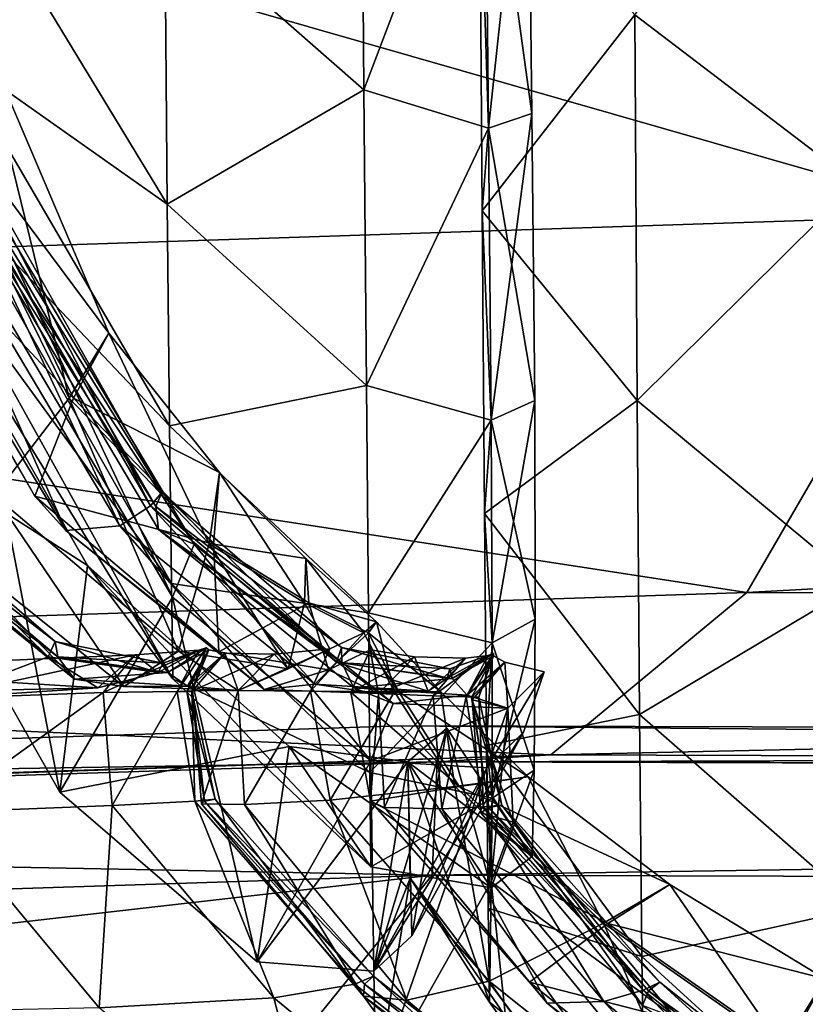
# Model space of a CAD drawing. Header units: millimetres. Extents: x 2387 to 13955, y -4964 to 364.
# Tile 872 of 1056: x 4458.84 to 4462.51, y -369.34 to -364.74. Entities that reach past the tile are written whole.
import ezdxf

# ---------------------------------------------------------------- set-up
doc = ezdxf.new("R2010")
doc.units = ezdxf.units.MM
doc.header["$MEASUREMENT"] = 0
doc.layers.add('Predefinito', color=7, linetype='Continuous', true_color=0x000000)

# ---------------------------------------------------------------- blocks, each defined once
blk = doc.blocks.new('Blocco 08')
at = {"layer": 'Predefinito'}
for points in [[(-474.3902, -647.8167, 730.3326), (-473.5363, -644.7703, 730.3411), (-483.8191, -645.111, 775.6375)], [(-483.8191, -645.111, 775.6375), (-484.6708, -648.1563, 775.6238), (-474.3902, -647.8167, 730.3326)], [(-474.9128, -645.4288, 13.4127), (-474.9022, -647.6679, 13.8802), (-475.9356, -646.8803, 14.9341)], [(-477.2129, -645.5507, 16.7282), (-477.2004, -647.231, 17.4907), (-478.13, -646.4145, 18.4552)], [(-477.2004, -647.231, 17.4907), (-477.2129, -645.5507, 16.7282), (-476.6361, -645.7415, 16.5685)], [(-476.4162, -647.3417, 17.4219), (-476.4358, -645.6948, 16.6934), (-476.6361, -645.7415, 16.5685)], [(-476.6193, -647.4104, 17.3134), (-476.6361, -645.7415, 16.5685), (-476.4358, -645.6948, 16.6934)], [(-476.4358, -645.6948, 16.6934), (-476.4162, -647.3417, 17.4219), (-476.6193, -647.4104, 17.3134)], [(-476.6361, -645.7415, 16.5685), (-476.6193, -647.4104, 17.3134), (-477.2004, -647.231, 17.4907)], [(-476.6193, -647.4104, 17.3134), (-476.6361, -645.7415, 16.5685), (-476.6613, -646.0725, 16.0362)], [(-476.6361, -645.7415, 16.5685), (-476.6193, -647.4104, 17.3134), (-476.4162, -647.3417, 17.4219)], [(-476.6486, -647.7966, 16.8121), (-476.6613, -646.0725, 16.0362), (-475.9356, -646.8803, 14.9341)], [(-476.6613, -646.0725, 16.0362), (-476.6486, -647.7966, 16.8121), (-476.6193, -647.4104, 17.3134)], [(-479.1274, -647.0547, 22.591), (-479.1365, -646.0919, 21.3256), (-478.119, -647.7645, 19.5035)], [(-478.13, -646.4145, 18.4552), (-478.119, -647.7645, 19.5035), (-479.1365, -646.0919, 21.3256)], [(-478.119, -647.7645, 19.5035), (-478.13, -646.4145, 18.4552), (-477.2004, -647.231, 17.4907)], [(-475.9356, -646.8803, 14.9341), (-475.9245, -648.682, 15.7386), (-476.6486, -647.7966, 16.8121)], [(-475.9245, -648.682, 15.7386), (-475.9356, -646.8803, 14.9341), (-474.9022, -647.6679, 13.8802)], [(-478.577, -648.6716, 426.9525), (-479.3367, -647.1283, 426.9942), (-479.0064, -646.926, 426.9146)], [(-478.3927, -648.3677, 426.8636), (-479.0064, -646.926, 426.9146), (-479.3156, -647.1289, 426.7842)], [(-479.0064, -646.926, 426.9146), (-478.3927, -648.3677, 426.8636), (-478.577, -648.6716, 426.9525)], [(-479.1203, -647.7341, 24.0634), (-479.1274, -647.0547, 22.591), (-478.1089, -648.8012, 20.8621)], [(-478.119, -647.7645, 19.5035), (-478.1089, -648.8012, 20.8621), (-479.1274, -647.0547, 22.591)], [(-478.557, -648.6719, 426.7425), (-479.3156, -647.1289, 426.7842), (-479.7116, -647.4348, 425.867)], [(-479.3367, -647.1283, 426.9942), (-478.577, -648.6716, 426.9525), (-478.9271, -649.126, 427.8079)], [(-479.3156, -647.1289, 426.7842), (-478.557, -648.6719, 426.7425), (-478.3927, -648.3677, 426.8636)], [(-477.2004, -647.231, 17.4907), (-477.1891, -648.6129, 18.5646), (-478.119, -647.7645, 19.5035)], [(-477.1891, -648.6129, 18.5646), (-477.2004, -647.231, 17.4907), (-476.6193, -647.4104, 17.3134)], [(-476.4034, -648.6827, 18.4586), (-476.4162, -647.3417, 17.4219), (-476.6193, -647.4104, 17.3134)], [(-476.6073, -648.7742, 18.3697), (-476.6193, -647.4104, 17.3134), (-476.4162, -647.3417, 17.4219)], [(-476.4162, -647.3417, 17.4219), (-476.4034, -648.6827, 18.4586), (-476.6073, -648.7742, 18.3697)], [(-478.7383, -649.1301, 425.8412), (-479.7116, -647.4348, 425.867), (-479.6394, -647.5434, 423.4293)], [(-479.7116, -647.4348, 425.867), (-478.7383, -649.1301, 425.8412), (-478.557, -648.6719, 426.7425)], [(-478.1968, -649.1755, 420.0306), (-479.1828, -647.4718, 420.0545), (-479.0991, -647.4299, 419.873)], [(-478.1452, -649.1121, 419.8488), (-479.0991, -647.4299, 419.873), (-479.1582, -647.4738, 419.6851)], [(-479.0991, -647.4299, 419.873), (-478.1452, -649.1121, 419.8488), (-478.1968, -649.1755, 420.0306)], [(-476.6193, -647.4104, 17.3134), (-476.6073, -648.7742, 18.3697), (-477.1891, -648.6129, 18.5646)], [(-476.6073, -648.7742, 18.3697), (-476.6193, -647.4104, 17.3134), (-476.6486, -647.7966, 16.8121)], [(-476.6193, -647.4104, 17.3134), (-476.6073, -648.7742, 18.3697), (-476.4034, -648.6827, 18.4586)], [(-478.3412, -649.2677, 420.9658), (-479.3723, -647.5319, 420.987), (-479.1828, -647.4718, 420.0545)], [(-478.1722, -649.1775, 419.6612), (-479.1582, -647.4738, 419.6851), (-479.1905, -647.5487, 417.8355)], [(-479.1828, -647.4718, 420.0545), (-478.1968, -649.1755, 420.0306), (-478.3412, -649.2677, 420.9658)], [(-479.1582, -647.4738, 419.6851), (-478.1722, -649.1775, 419.6612), (-478.1452, -649.1121, 419.8488)], [(-478.5932, -649.2897, 423.4089), (-479.6394, -647.5434, 423.4293), (-479.3723, -647.5319, 420.987)], [(-479.6394, -647.5434, 423.4293), (-478.5932, -649.2897, 423.4089), (-478.7383, -649.1301, 425.8412)], [(-479.3723, -647.5319, 420.987), (-478.3412, -649.2677, 420.9658), (-478.5932, -649.2897, 423.4089)], [(-477.9928, -649.3533, 412.6525), (-478.1595, -649.285, 417.8141), (-479.1905, -647.5487, 417.8355)], [(-479.1905, -647.5487, 417.8355), (-479.0386, -647.6052, 412.673), (-477.9928, -649.3533, 412.6525)], [(-479.1905, -647.5487, 417.8355), (-478.1595, -649.285, 417.8141), (-478.1722, -649.1775, 419.6612)], [(-479.6408, -648.7159, 216.5839), (-479.5457, -647.6159, 74.2175), (-478.4913, -649.4535, 73.0826)], [(-478.0934, -649.9838, 24.2258), (-478.4913, -649.4535, 73.0826), (-479.5457, -647.6159, 74.2175)], [(-479.5457, -647.6159, 74.2175), (-479.115, -648.1463, 25.658), (-478.0934, -649.9838, 24.2258)], [(-479.0386, -647.6052, 412.673), (-479.1398, -647.8346, 360.2411), (-478.0949, -649.6019, 360.0673)], [(-478.0949, -649.6019, 360.0673), (-477.9928, -649.3533, 412.6525), (-479.0386, -647.6052, 412.673)], [(-474.9022, -647.6679, 13.8802), (-474.8925, -649.5408, 14.7075), (-475.9245, -648.682, 15.7386)], [(-479.115, -648.1463, 25.658), (-479.1203, -647.7341, 24.0634), (-478.1001, -649.5376, 22.4596)], [(-478.1089, -648.8012, 20.8621), (-478.1001, -649.5376, 22.4596), (-479.1203, -647.7341, 24.0634)], [(-478.1089, -648.8012, 20.8621), (-478.119, -647.7645, 19.5035), (-477.1891, -648.6129, 18.5646)], [(-475.4129, -649.5802, 730.3323), (-474.3902, -647.8167, 730.3326), (-484.6708, -648.1563, 775.6238)], [(-476.6379, -649.2099, 17.9097), (-476.6486, -647.7966, 16.8121), (-475.9245, -648.682, 15.7386)], [(-476.6486, -647.7966, 16.8121), (-476.6379, -649.2099, 17.9097), (-476.6073, -648.7742, 18.3697)], [(-445.3872, -647.9335, 607.7481), (-474.3902, -647.8167, 730.3326), (-475.4129, -649.5802, 730.3323)], [(-479.1398, -647.8346, 360.2411), (-479.6408, -648.7159, 216.5839), (-478.6209, -650.5122, 215.9542)], [(-478.6209, -650.5122, 215.9542), (-478.0949, -649.6019, 360.0673), (-479.1398, -647.8346, 360.2411)], [(-475.4129, -649.5802, 730.3323), (-446.4204, -649.6835, 607.7508), (-445.3872, -647.9335, 607.7481)], [(-484.6708, -648.1563, 775.6238), (-485.693, -649.918, 775.6182), (-475.4129, -649.5802, 730.3323)], [(-478.1001, -649.5376, 22.4596), (-478.0934, -649.9838, 24.2258), (-479.115, -648.1463, 25.658)], [(-477.9231, -649.3531, 426.9265), (-478.577, -648.6716, 426.9525), (-478.3927, -648.3677, 426.8636)], [(-477.8749, -649.0188, 426.827), (-478.3927, -648.3677, 426.8636), (-478.557, -648.6719, 426.7425)], [(-478.3927, -648.3677, 426.8636), (-477.8749, -649.0188, 426.827), (-477.9231, -649.3531, 426.9265)], [(-477.1891, -648.6129, 18.5646), (-477.1796, -649.6747, 19.9562), (-478.1089, -648.8012, 20.8621)], [(-477.1796, -649.6747, 19.9562), (-477.1891, -648.6129, 18.5646), (-476.6073, -648.7742, 18.3697)], [(-478.067, -649.8535, 427.7964), (-478.9271, -649.126, 427.8079), (-478.577, -648.6716, 426.9525)], [(-477.9031, -649.3535, 426.7166), (-478.557, -648.6719, 426.7425), (-478.7383, -649.1301, 425.8412)], [(-478.577, -648.6716, 426.9525), (-477.9231, -649.3531, 426.9265), (-478.067, -649.8535, 427.7964)], [(-478.557, -648.6719, 426.7425), (-477.9031, -649.3535, 426.7166), (-477.8749, -649.0188, 426.827)], [(-475.9245, -648.682, 15.7386), (-475.9138, -650.1501, 16.8809), (-476.6379, -649.2099, 17.9097)], [(-476.4006, -649.7042, 19.8119), (-476.4034, -648.6827, 18.4586), (-476.6073, -648.7742, 18.3697)], [(-476.6018, -649.8157, 19.7445), (-476.6073, -648.7742, 18.3697), (-476.4034, -648.6827, 18.4586)], [(-476.4034, -648.6827, 18.4586), (-476.4006, -649.7042, 19.8119), (-476.6018, -649.8157, 19.7445)], [(-475.9138, -650.1501, 16.8809), (-475.9245, -648.682, 15.7386), (-474.8925, -649.5408, 14.7075)], [(-478.4913, -649.4535, 73.0826), (-478.6209, -650.5122, 215.9542), (-479.6408, -648.7159, 216.5839)], [(-476.6073, -648.7742, 18.3697), (-476.6018, -649.8157, 19.7445), (-477.1796, -649.6747, 19.9562)], [(-476.6018, -649.8157, 19.7445), (-476.6073, -648.7742, 18.3697), (-476.6379, -649.2099, 17.9097)], [(-476.6073, -648.7742, 18.3697), (-476.6018, -649.8157, 19.7445), (-476.4006, -649.7042, 19.8119)], [(-478.1001, -649.5376, 22.4596), (-478.1089, -648.8012, 20.8621), (-477.1796, -649.6747, 19.9562)], [(-477.4779, -649.6282, 426.9346), (-477.9231, -649.3531, 426.9265), (-477.8749, -649.0188, 426.827)], [(-477.4714, -649.4215, 426.8309), (-477.8749, -649.0188, 426.827), (-477.9031, -649.3535, 426.7166)], [(-477.8749, -649.0188, 426.827), (-477.4714, -649.4215, 426.8309), (-477.4779, -649.6282, 426.9346)], [(-478.676, -649.8803, 433.9743), (-479.5469, -649.1508, 433.9843), (-479.4825, -649.0861, 433.804)], [(-478.6424, -649.809, 433.7923), (-479.4825, -649.0861, 433.804), (-479.5016, -649.1503, 433.6153)], [(-479.4825, -649.0861, 433.804), (-478.6424, -649.809, 433.7923), (-478.676, -649.8803, 433.9743)], [(-479.5469, -649.1508, 433.9843), (-478.676, -649.8803, 433.9743), (-478.9703, -649.9921, 435.8007)], [(-478.6307, -649.8798, 433.6054), (-479.5016, -649.1503, 433.6153), (-479.4665, -649.2451, 432.671)], [(-479.5016, -649.1503, 433.6153), (-478.6307, -649.8798, 433.6054), (-478.6424, -649.809, 433.7923)], [(-478.3218, -650.0184, 430.22), (-479.248, -649.276, 430.2239), (-478.9271, -649.126, 427.8079)], [(-478.9271, -649.126, 427.8079), (-478.067, -649.8535, 427.7964), (-478.3218, -650.0184, 430.22)], [(-477.8781, -649.8575, 425.83), (-478.7383, -649.1301, 425.8412), (-478.5932, -649.2897, 423.4089)], [(-478.7383, -649.1301, 425.8412), (-477.8781, -649.8575, 425.83), (-477.9031, -649.3535, 426.7166)], [(-477.3282, -649.9058, 420.0203), (-478.1968, -649.1755, 420.0306), (-478.1452, -649.1121, 419.8488)], [(-477.3054, -649.8361, 419.8359), (-478.1452, -649.1121, 419.8488), (-478.1722, -649.1775, 419.6612)], [(-478.1452, -649.1121, 419.8488), (-477.3054, -649.8361, 419.8359), (-477.3282, -649.9058, 420.0203)], [(-477.4295, -650.0076, 420.9573), (-478.3412, -649.2677, 420.9658), (-478.1968, -649.1755, 420.0306)], [(-478.1968, -649.1755, 420.0306), (-477.3282, -649.9058, 420.0203), (-477.4295, -650.0076, 420.9573)], [(-477.3036, -649.908, 419.65), (-478.1722, -649.1775, 419.6612), (-478.1595, -649.285, 417.8141)], [(-478.1722, -649.1775, 419.6612), (-477.3036, -649.908, 419.65), (-477.3054, -649.8361, 419.8359)], [(-478.5526, -649.9843, 432.6657), (-479.4665, -649.2451, 432.671), (-479.248, -649.276, 430.2239)], [(-479.4665, -649.2451, 432.671), (-478.5526, -649.9843, 432.6657), (-478.6307, -649.8798, 433.6054)], [(-476.628, -650.294, 19.3309), (-476.6379, -649.2099, 17.9097), (-475.9138, -650.1501, 16.8809)], [(-476.6379, -649.2099, 17.9097), (-476.628, -650.294, 19.3309), (-476.6018, -649.8157, 19.7445)], [(-479.248, -649.276, 430.2239), (-478.3218, -650.0184, 430.22), (-478.5526, -649.9843, 432.6657)], [(-477.6671, -650.0325, 423.4022), (-478.5932, -649.2897, 423.4089), (-478.3412, -649.2677, 420.9658)], [(-478.5932, -649.2897, 423.4089), (-477.6671, -650.0325, 423.4022), (-477.8781, -649.8575, 425.83)], [(-478.3412, -649.2677, 420.9658), (-477.4295, -650.0076, 420.9573), (-477.6671, -650.0325, 423.4022)], [(-478.1595, -649.285, 417.8141), (-477.9928, -649.3533, 412.6525), (-477.064, -650.0988, 412.6411)], [(-477.064, -650.0988, 412.6411), (-477.2476, -650.0256, 417.8049), (-478.1595, -649.285, 417.8141)], [(-478.1595, -649.285, 417.8141), (-477.2476, -650.0256, 417.8049), (-477.3036, -649.908, 419.65)], [(-477.9928, -649.3533, 412.6525), (-478.0949, -649.6019, 360.0673), (-477.168, -650.3664, 359.9854)], [(-477.5551, -649.9369, 427.8118), (-478.067, -649.8535, 427.7964), (-477.9231, -649.3531, 426.9265)], [(-477.168, -650.3664, 359.9854), (-477.064, -650.0988, 412.6411), (-477.9928, -649.3533, 412.6525)], [(-477.9231, -649.3531, 426.9265), (-477.4779, -649.6282, 426.9346), (-477.5551, -649.9369, 427.8118)], [(-477.4579, -649.6286, 426.7248), (-477.9031, -649.3535, 426.7166), (-477.8781, -649.8575, 425.83)], [(-477.9031, -649.3535, 426.7166), (-477.4579, -649.6286, 426.7248), (-477.4714, -649.4215, 426.8309)], [(-477.2012, -649.7677, 426.9549), (-477.4779, -649.6282, 426.9346), (-477.4714, -649.4215, 426.8309)], [(-477.4714, -649.4215, 426.8309), (-477.1415, -649.7164, 426.8541), (-477.2012, -649.7677, 426.9549)], [(-477.1415, -649.7164, 426.8541), (-477.4714, -649.4215, 426.8309), (-477.4579, -649.6286, 426.7248)], [(-478.6209, -650.5122, 215.9542), (-478.4913, -649.4535, 73.0826), (-477.55, -650.2991, 72.5385)], [(-478.4913, -649.4535, 73.0826), (-478.0934, -649.9838, 24.2258), (-477.1678, -650.8616, 23.5025)], [(-477.1678, -650.8616, 23.5025), (-477.55, -650.2991, 72.5385), (-478.4913, -649.4535, 73.0826)], [(-478.0934, -649.9838, 24.2258), (-478.1001, -649.5376, 22.4596), (-477.1728, -650.4215, 21.619)], [(-477.1796, -649.6747, 19.9562), (-477.1728, -650.4215, 21.619), (-478.1001, -649.5376, 22.4596)], [(-474.8925, -649.5408, 14.7075), (-474.8815, -651.0549, 15.8865), (-475.9138, -650.1501, 16.8809)], [(-476.3284, -650.3389, 730.3194), (-475.4129, -649.5802, 730.3323), (-485.693, -649.918, 775.6182)], [(-478.0949, -649.6019, 360.0673), (-478.6209, -650.5122, 215.9542), (-477.6996, -651.3051, 215.6579)], [(-477.6996, -651.3051, 215.6579), (-477.168, -650.3664, 359.9854), (-478.0949, -649.6019, 360.0673)], [(-446.4204, -649.6835, 607.7508), (-475.4129, -649.5802, 730.3323), (-476.3284, -650.3389, 730.3194)], [(-477.8781, -649.8575, 425.83), (-477.3663, -649.941, 425.8428), (-477.4579, -649.6286, 426.7248)], [(-477.3601, -649.8436, 427.8281), (-477.5551, -649.9369, 427.8118), (-477.4779, -649.6282, 426.9346)], [(-477.4779, -649.6282, 426.9346), (-477.2012, -649.7677, 426.9549), (-477.3601, -649.8436, 427.8281)], [(-477.1801, -649.7683, 426.7442), (-477.4579, -649.6286, 426.7248), (-477.3663, -649.941, 425.8428)], [(-477.4579, -649.6286, 426.7248), (-477.1801, -649.7683, 426.7442), (-477.1415, -649.7164, 426.8541)], [(-477.1728, -650.4215, 21.619), (-477.1796, -649.6747, 19.9562), (-476.6018, -649.8157, 19.7445)], [(-476.4054, -650.4108, 21.4478), (-476.4006, -649.7042, 19.8119), (-476.6018, -649.8157, 19.7445)], [(-476.6014, -650.5411, 21.4009), (-476.6018, -649.8157, 19.7445), (-476.4006, -649.7042, 19.8119)], [(-476.4006, -649.7042, 19.8119), (-476.4054, -650.4108, 21.4478), (-476.6014, -650.5411, 21.4009)], [(-476.3284, -650.3389, 730.3194), (-447.3408, -650.4298, 607.7383), (-446.4204, -649.6835, 607.7508)], [(-477.0577, -650.0433, 426.9631), (-477.2012, -649.7677, 426.9549), (-477.1415, -649.7164, 426.8541)], [(-476.8416, -650.0443, 426.8738), (-477.1415, -649.7164, 426.8541), (-477.1801, -649.7683, 426.7442)], [(-477.1415, -649.7164, 426.8541), (-476.8416, -650.0443, 426.8738), (-477.0577, -650.0433, 426.9631)], [(-477.2012, -649.7677, 426.9549), (-477.0577, -650.0433, 426.9631), (-477.4503, -650.0407, 427.8192)], [(-477.4503, -650.0407, 427.8192), (-477.3601, -649.8436, 427.8281), (-477.2012, -649.7677, 426.9549)], [(-477.3663, -649.941, 425.8428), (-477.1712, -649.8477, 425.8577), (-477.1801, -649.7683, 426.7442)], [(-477.0377, -650.0438, 426.7532), (-477.1801, -649.7683, 426.7442), (-477.1712, -649.8477, 425.8577)], [(-477.1801, -649.7683, 426.7442), (-477.0377, -650.0438, 426.7532), (-476.8416, -650.0443, 426.8738)], [(-478.1621, -649.9543, 433.996), (-478.676, -649.8803, 433.9743), (-478.6424, -649.809, 433.7923)], [(-478.6424, -649.809, 433.7923), (-478.1382, -649.9102, 433.8121), (-478.1621, -649.9543, 433.996)], [(-478.1382, -649.9102, 433.8121), (-478.6424, -649.809, 433.7923), (-478.6307, -649.8798, 433.6054)], [(-478.1382, -649.9102, 433.8121), (-477.9368, -649.838, 433.834), (-477.9714, -649.8493, 434.0167)], [(-477.9368, -649.838, 433.834), (-478.1382, -649.9102, 433.8121), (-478.1158, -649.9535, 433.6273)], [(-478.1158, -649.9535, 433.6273), (-477.9251, -649.8485, 433.648), (-477.9368, -649.838, 433.834)], [(-478.0735, -650.0423, 434.0045), (-477.9714, -649.8493, 434.0167), (-477.9368, -649.838, 433.834)], [(-477.9368, -649.838, 433.834), (-478.0042, -650.0421, 433.8248), (-478.0735, -650.0423, 434.0045)], [(-478.0042, -650.0421, 433.8248), (-477.9368, -649.838, 433.834), (-477.9251, -649.8485, 433.648)], [(-477.7873, -650.0382, 430.2394), (-477.62, -649.8673, 430.2558), (-477.3601, -649.8436, 427.8281)], [(-477.3601, -649.8436, 427.8281), (-477.4503, -650.0407, 427.8192), (-477.7873, -650.0382, 430.2394)], [(-477.5551, -649.9369, 427.8118), (-477.3601, -649.8436, 427.8281), (-477.62, -649.8673, 430.2558)], [(-476.8125, -649.9796, 420.0273), (-477.3282, -649.9058, 420.0203), (-477.3054, -649.8361, 419.8359)], [(-476.7994, -649.9368, 419.8432), (-477.3054, -649.8361, 419.8359), (-477.3036, -649.908, 419.65)], [(-477.3054, -649.8361, 419.8359), (-476.7994, -649.9368, 419.8432), (-476.8125, -649.9796, 420.0273)], [(-476.6018, -649.8157, 19.7445), (-476.6014, -650.5411, 21.4009), (-477.1728, -650.4215, 21.619)], [(-476.6014, -650.5411, 21.4009), (-476.6018, -649.8157, 19.7445), (-476.628, -650.294, 19.3309)], [(-476.6018, -649.8157, 19.7445), (-476.6014, -650.5411, 21.4009), (-476.4054, -650.4108, 21.4478)], [(-479.2266, -650.0765, 440.9467), (-479.0598, -649.9061, 440.9693), (-478.2695, -649.8718, 435.8448)], [(-478.2695, -649.8718, 435.8448), (-478.4192, -650.0476, 435.827), (-479.2266, -650.0765, 440.9467)], [(-479.2266, -650.0765, 440.9467), (-478.443, -650.0256, 435.8251), (-478.2695, -649.8718, 435.8448)], [(-478.2695, -649.8718, 435.8448), (-479.0598, -649.9061, 440.9693), (-479.2266, -650.0765, 440.9467)], [(-478.443, -650.0256, 435.8251), (-478.9703, -649.9921, 435.8007), (-478.676, -649.8803, 433.9743)], [(-478.676, -649.8803, 433.9743), (-478.1621, -649.9543, 433.996), (-478.443, -650.0256, 435.8251)], [(-478.1158, -649.9535, 433.6273), (-478.6307, -649.8798, 433.6054), (-478.5526, -649.9843, 432.6657)], [(-478.6307, -649.8798, 433.6054), (-478.1158, -649.9535, 433.6273), (-478.1382, -649.9102, 433.8121)], [(-478.2695, -649.8718, 435.8448), (-478.443, -650.0256, 435.8251), (-478.1621, -649.9543, 433.996)], [(-477.9714, -649.8493, 434.0167), (-478.0735, -650.0423, 434.0045), (-478.4192, -650.0476, 435.827)], [(-478.4192, -650.0476, 435.827), (-478.2695, -649.8718, 435.8448), (-477.9714, -649.8493, 434.0167)], [(-477.7873, -650.0382, 430.2394), (-478.3218, -650.0184, 430.22), (-478.067, -649.8535, 427.7964)], [(-478.1621, -649.9543, 433.996), (-477.9714, -649.8493, 434.0167), (-478.2695, -649.8718, 435.8448)], [(-477.9714, -649.8493, 434.0167), (-478.1621, -649.9543, 433.996), (-478.1382, -649.9102, 433.8121)], [(-477.9251, -649.8485, 433.648), (-478.1158, -649.9535, 433.6273), (-478.0251, -650.0175, 432.688)], [(-478.067, -649.8535, 427.7964), (-477.5551, -649.9369, 427.8118), (-477.7873, -650.0382, 430.2394)], [(-478.0272, -650.0415, 433.6357), (-477.9251, -649.8485, 433.648), (-477.8505, -649.863, 432.7073)], [(-477.9251, -649.8485, 433.648), (-478.0272, -650.0415, 433.6357), (-478.0042, -650.0421, 433.8248)], [(-477.8505, -649.863, 432.7073), (-478.0014, -650.0395, 432.6899), (-478.0272, -650.0415, 433.6357)], [(-478.0251, -650.0175, 432.688), (-477.8505, -649.863, 432.7073), (-477.9251, -649.8485, 433.648)], [(-477.8505, -649.863, 432.7073), (-478.0251, -650.0175, 432.688), (-477.7873, -650.0382, 430.2394)], [(-478.0014, -650.0395, 432.6899), (-477.8505, -649.863, 432.7073), (-477.62, -649.8673, 430.2558)], [(-477.62, -649.8673, 430.2558), (-477.7873, -650.0382, 430.2394), (-478.0014, -650.0395, 432.6899)], [(-477.3663, -649.941, 425.8428), (-477.8781, -649.8575, 425.83), (-477.6671, -650.0325, 423.4022)], [(-477.7873, -650.0382, 430.2394), (-477.62, -649.8673, 430.2558), (-477.8505, -649.863, 432.7073)], [(-477.62, -649.8673, 430.2558), (-477.7873, -650.0382, 430.2394), (-477.5551, -649.9369, 427.8118)], [(-477.1712, -649.8477, 425.8577), (-477.3663, -649.941, 425.8428), (-477.1321, -650.0522, 423.414)], [(-477.2615, -650.0448, 425.85), (-477.1712, -649.8477, 425.8577), (-476.9645, -649.8811, 423.4255)], [(-477.1712, -649.8477, 425.8577), (-477.2615, -650.0448, 425.85), (-477.0377, -650.0438, 426.7532)], [(-476.9645, -649.8811, 423.4255), (-477.1321, -650.0522, 423.414), (-477.2615, -650.0448, 425.85)], [(-477.1321, -650.0522, 423.414), (-476.9645, -649.8811, 423.4255), (-477.1712, -649.8477, 425.8577)], [(-477.1321, -650.0522, 423.414), (-476.9645, -649.8811, 423.4255), (-476.726, -649.886, 420.9759)], [(-476.9645, -649.8811, 423.4255), (-477.1321, -650.0522, 423.414), (-476.9012, -650.0407, 420.9666)], [(-476.726, -649.886, 420.9759), (-476.8775, -650.0627, 420.9672), (-477.1321, -650.0522, 423.414)], [(-476.9012, -650.0407, 420.9666), (-476.726, -649.886, 420.9759), (-476.9645, -649.8811, 423.4255)], [(-476.726, -649.886, 420.9759), (-476.9012, -650.0407, 420.9666), (-476.8125, -649.9796, 420.0273)], [(-476.6212, -649.8742, 420.0368), (-476.7235, -650.0675, 420.0307), (-476.8775, -650.0627, 420.9672)], [(-476.8775, -650.0627, 420.9672), (-476.726, -649.886, 420.9759), (-476.6212, -649.8742, 420.0368)], [(-476.8125, -649.9796, 420.0273), (-476.6212, -649.8742, 420.0368), (-476.726, -649.886, 420.9759)], [(-476.6212, -649.8742, 420.0368), (-476.8125, -649.9796, 420.0273), (-476.7994, -649.9368, 419.8432)], [(-476.5952, -649.8643, 419.8528), (-476.7994, -649.9368, 419.8432), (-476.7879, -649.9817, 419.6578)], [(-476.7994, -649.9368, 419.8432), (-476.5952, -649.8643, 419.8528), (-476.6212, -649.8742, 420.0368)], [(-476.7879, -649.9817, 419.6578), (-476.5964, -649.8763, 419.6674), (-476.5952, -649.8643, 419.8528)], [(-476.5964, -649.8763, 419.6674), (-476.7879, -649.9817, 419.6578), (-476.7187, -650.0593, 417.8128)], [(-476.7235, -650.0675, 420.0307), (-476.6212, -649.8742, 420.0368), (-476.5952, -649.8643, 419.8528)], [(-476.5952, -649.8643, 419.8528), (-476.6649, -650.0687, 419.8486), (-476.7235, -650.0675, 420.0307)], [(-476.7187, -650.0593, 417.8128), (-476.5431, -649.905, 417.8206), (-476.5964, -649.8763, 419.6674)], [(-476.6989, -650.0697, 419.6613), (-476.5964, -649.8763, 419.6674), (-476.5431, -649.905, 417.8206)], [(-476.5964, -649.8763, 419.6674), (-476.6989, -650.0697, 419.6613), (-476.6649, -650.0687, 419.8486)], [(-476.6649, -650.0687, 419.8486), (-476.5952, -649.8643, 419.8528), (-476.5964, -649.8763, 419.6674)], [(-485.693, -649.918, 775.6182), (-486.6086, -650.6765, 775.6038), (-476.3284, -650.3389, 730.3194)], [(-476.9012, -650.0407, 420.9666), (-477.4295, -650.0076, 420.9573), (-477.3282, -649.9058, 420.0203)], [(-477.3282, -649.9058, 420.0203), (-476.8125, -649.9796, 420.0273), (-476.9012, -650.0407, 420.9666)], [(-476.7879, -649.9817, 419.6578), (-477.3036, -649.908, 419.65), (-477.2476, -650.0256, 417.8049)], [(-477.3036, -649.908, 419.65), (-476.7879, -649.9817, 419.6578), (-476.7994, -649.9368, 419.8432)], [(-476.5431, -649.905, 417.8206), (-476.7187, -650.0593, 417.8128), (-476.5288, -650.1208, 412.6451)], [(-476.5431, -649.905, 417.8206), (-476.695, -650.0814, 417.8126), (-476.6989, -650.0697, 419.6613)], [(-476.5288, -650.1208, 412.6451), (-476.695, -650.0814, 417.8126), (-476.5431, -649.905, 417.8206)], [(-476.5431, -649.905, 417.8206), (-476.3596, -649.9509, 412.6503), (-476.5288, -650.1208, 412.6451)], [(-476.5288, -650.1208, 412.6451), (-476.3596, -649.9509, 412.6503), (-476.5431, -649.905, 417.8206)], [(-478.5526, -649.9843, 432.6657), (-478.0251, -650.0175, 432.688), (-478.1158, -649.9535, 433.6273)], [(-478.0251, -650.0175, 432.688), (-478.5526, -649.9843, 432.6657), (-478.3218, -650.0184, 430.22)], [(-477.1728, -650.4215, 21.619), (-477.1678, -650.8616, 23.5025), (-478.0934, -649.9838, 24.2258)], [(-477.6671, -650.0325, 423.4022), (-477.1321, -650.0522, 423.414), (-477.3663, -649.941, 425.8428)], [(-477.2476, -650.0256, 417.8049), (-476.7187, -650.0593, 417.8128), (-476.7879, -649.9817, 419.6578)], [(-476.6275, -650.3998, 359.9617), (-476.5288, -650.1208, 412.6451), (-476.3596, -649.9509, 412.6503)], [(-476.3596, -649.9509, 412.6503), (-476.4563, -650.2327, 359.9664), (-476.6275, -650.3998, 359.9617)], [(-476.3596, -649.9509, 412.6503), (-476.5288, -650.1208, 412.6451), (-476.6275, -650.3998, 359.9617)], [(-476.6275, -650.3998, 359.9617), (-476.4563, -650.2327, 359.9664), (-476.3596, -649.9509, 412.6503)], [(-479.7596, -650.0554, 440.9171), (-478.9703, -649.9921, 435.8007), (-478.443, -650.0256, 435.8251)], [(-478.443, -650.0256, 435.8251), (-479.2266, -650.0765, 440.9467), (-479.7596, -650.0554, 440.9171)], [(-478.3218, -650.0184, 430.22), (-477.7873, -650.0382, 430.2394), (-478.0251, -650.0175, 432.688)], [(-477.1321, -650.0522, 423.414), (-477.6671, -650.0325, 423.4022), (-477.4295, -650.0076, 420.9573)], [(-477.4295, -650.0076, 420.9573), (-476.9012, -650.0407, 420.9666), (-477.1321, -650.0522, 423.414)], [(-476.7187, -650.0593, 417.8128), (-477.2476, -650.0256, 417.8049), (-477.064, -650.0988, 412.6411)], [(-479.1963, -650.6074, 440.909), (-479.2266, -650.0765, 440.9467), (-478.4192, -650.0476, 435.827)], [(-478.4192, -650.0476, 435.827), (-478.3769, -650.5749, 435.7951), (-479.1963, -650.6074, 440.909)], [(-478.3769, -650.5749, 435.7951), (-478.4192, -650.0476, 435.827), (-478.0735, -650.0423, 434.0045)], [(-478.0735, -650.0423, 434.0045), (-477.9898, -650.5552, 433.9775), (-478.3769, -650.5749, 435.7951)], [(-477.9898, -650.5552, 433.9775), (-478.0735, -650.0423, 434.0045), (-478.0042, -650.0421, 433.8248)], [(-477.9446, -650.5546, 433.6092), (-478.0272, -650.0415, 433.6357), (-478.0014, -650.0395, 432.6899)], [(-478.0272, -650.0415, 433.6357), (-477.9446, -650.5546, 433.6092), (-477.8948, -650.5458, 433.8007)], [(-477.8948, -650.5458, 433.8007), (-478.0042, -650.0421, 433.8248), (-478.0272, -650.0415, 433.6357)], [(-478.0042, -650.0421, 433.8248), (-477.8948, -650.5458, 433.8007), (-477.9898, -650.5552, 433.9775)], [(-477.9592, -650.567, 432.6597), (-478.0014, -650.0395, 432.6899), (-477.7873, -650.0382, 430.2394)], [(-478.0014, -650.0395, 432.6899), (-477.9592, -650.567, 432.6597), (-477.9446, -650.5546, 433.6092)], [(-477.7873, -650.0382, 430.2394), (-477.7587, -650.5706, 430.2106), (-477.9592, -650.567, 432.6597)], [(-477.7587, -650.5706, 430.2106), (-477.7873, -650.0382, 430.2394), (-477.4503, -650.0407, 427.8192)], [(-477.4503, -650.0407, 427.8192), (-477.3583, -650.5507, 427.7978), (-477.7587, -650.5706, 430.2106)], [(-477.3583, -650.5507, 427.7978), (-477.4503, -650.0407, 427.8192), (-477.0577, -650.0433, 426.9631)], [(-477.0577, -650.0433, 426.9631), (-476.7767, -650.4857, 426.9576), (-477.3583, -650.5507, 427.7978)], [(-476.7566, -650.4862, 426.7476), (-477.0377, -650.0438, 426.7532), (-477.2615, -650.0448, 425.85)], [(-477.1696, -650.5549, 425.8304), (-477.2615, -650.0448, 425.85), (-477.1321, -650.0522, 423.414)], [(-477.2615, -650.0448, 425.85), (-477.1696, -650.5549, 425.8304), (-476.7566, -650.4862, 426.7476)], [(-477.1321, -650.0522, 423.414), (-477.1042, -650.585, 423.3929), (-477.1696, -650.5549, 425.8304)], [(-477.1042, -650.585, 423.3929), (-477.1321, -650.0522, 423.414), (-476.8775, -650.0627, 420.9672)], [(-476.8775, -650.0627, 420.9672), (-476.8362, -650.591, 420.9496), (-477.1042, -650.585, 423.3929)], [(-477.064, -650.0988, 412.6411), (-476.5288, -650.1208, 412.6451), (-476.7187, -650.0593, 417.8128)], [(-476.7767, -650.4857, 426.9576), (-477.0577, -650.0433, 426.9631), (-476.8416, -650.0443, 426.8738)], [(-477.0377, -650.0438, 426.7532), (-476.7566, -650.4862, 426.7476), (-476.4331, -650.4415, 426.8781)], [(-476.4331, -650.4415, 426.8781), (-476.8416, -650.0443, 426.8738), (-477.0377, -650.0438, 426.7532)], [(-476.8362, -650.591, 420.9496), (-476.8775, -650.0627, 420.9672), (-476.7235, -650.0675, 420.0307)], [(-476.8416, -650.0443, 426.8738), (-476.4331, -650.4415, 426.8781), (-476.7767, -650.4857, 426.9576)], [(-476.7235, -650.0675, 420.0307), (-476.6419, -650.5815, 420.0163), (-476.8362, -650.591, 420.9496)], [(-476.6419, -650.5815, 420.0163), (-476.7235, -650.0675, 420.0307), (-476.6649, -650.0687, 419.8486)], [(-476.5562, -650.5733, 419.8347), (-476.6649, -650.0687, 419.8486), (-476.6989, -650.0697, 419.6613)], [(-476.6172, -650.5838, 419.6458), (-476.6989, -650.0697, 419.6613), (-476.695, -650.0814, 417.8126)], [(-476.6989, -650.0697, 419.6613), (-476.6172, -650.5838, 419.6458), (-476.5562, -650.5733, 419.8347)], [(-476.6649, -650.0687, 419.8486), (-476.5562, -650.5733, 419.8347), (-476.6419, -650.5815, 420.0163)], [(-476.5288, -650.1208, 412.6451), (-477.064, -650.0988, 412.6411), (-477.168, -650.3664, 359.9854)], [(-477.168, -650.3664, 359.9854), (-476.6275, -650.3998, 359.9617), (-476.5288, -650.1208, 412.6451)], [(-476.695, -650.0814, 417.8126), (-476.5288, -650.1208, 412.6451), (-476.5032, -650.6525, 412.6331)], [(-476.5032, -650.6525, 412.6331), (-476.6544, -650.6093, 417.7972), (-476.695, -650.0814, 417.8126)], [(-476.695, -650.0814, 417.8126), (-476.6544, -650.6093, 417.7972), (-476.6172, -650.5838, 419.6458)], [(-476.5288, -650.1208, 412.6451), (-476.6275, -650.3998, 359.9617), (-476.6061, -650.9317, 359.9284)], [(-476.6061, -650.9317, 359.9284), (-476.5032, -650.6525, 412.6331), (-476.5288, -650.1208, 412.6451)], [(-475.9138, -650.1501, 16.8809), (-475.9027, -651.2809, 18.3574), (-476.628, -650.294, 19.3309)], [(-475.9027, -651.2809, 18.3574), (-475.9138, -650.1501, 16.8809), (-474.8815, -651.0549, 15.8865)], [(-487.3097, -650.5377, 775.5298), (-477.0278, -650.2034, 730.2386), (-476.8592, -650.3713, 730.2718)], [(-476.8592, -650.3713, 730.2718), (-477.0278, -650.2034, 730.2386), (-487.3097, -650.5377, 775.5298)], [(-477.1552, -651.3499, 215.5687), (-476.9951, -650.3707, 72.3765), (-476.8141, -650.214, 72.3907)], [(-476.8141, -650.214, 72.3907), (-476.9772, -651.1846, 215.575), (-477.1552, -651.3499, 215.5687)], [(-447.8713, -650.455, 607.6888), (-476.8592, -650.3713, 730.2718), (-477.0278, -650.2034, 730.2386)], [(-477.0278, -650.2034, 730.2386), (-448.0383, -650.2858, 607.6539), (-447.8713, -650.455, 607.6888)], [(-448.0383, -650.2858, 607.6539), (-477.0278, -650.2034, 730.2386), (-476.8592, -650.3713, 730.2718)], [(-476.606, -650.9595, 23.2996), (-476.9951, -650.3707, 72.3765), (-476.8141, -650.214, 72.3907)], [(-476.9772, -651.1846, 215.575), (-476.8141, -650.214, 72.3907), (-476.9951, -650.3707, 72.3765)], [(-476.4155, -650.813, 23.3273), (-476.8141, -650.214, 72.3907), (-476.9951, -650.3707, 72.3765)], [(-476.8141, -650.214, 72.3907), (-476.4155, -650.813, 23.3273), (-476.606, -650.9595, 23.2996)], [(-477.1552, -651.3499, 215.5687), (-476.6275, -650.3998, 359.9617), (-476.4563, -650.2327, 359.9664)], [(-476.4563, -650.2327, 359.9664), (-476.9772, -651.1846, 215.575), (-477.1552, -651.3499, 215.5687)], [(-476.9772, -651.1846, 215.575), (-476.4563, -650.2327, 359.9664), (-476.6275, -650.3998, 359.9617)], [(-477.55, -650.2991, 72.5385), (-477.6996, -651.3051, 215.6579), (-478.6209, -650.5122, 215.9542)], [(-477.6996, -651.3051, 215.6579), (-477.55, -650.2991, 72.5385), (-476.9951, -650.3707, 72.3765)], [(-476.606, -650.9595, 23.2996), (-476.9951, -650.3707, 72.3765), (-477.55, -650.2991, 72.5385)], [(-477.55, -650.2991, 72.5385), (-477.1678, -650.8616, 23.5025), (-476.606, -650.9595, 23.2996)], [(-476.8592, -650.3713, 730.2718), (-447.8713, -650.455, 607.6888), (-448.0383, -650.2858, 607.6539)], [(-476.6203, -651.055, 21.043), (-476.628, -650.294, 19.3309), (-475.9027, -651.2809, 18.3574)], [(-476.628, -650.294, 19.3309), (-476.6203, -651.055, 21.043), (-476.6014, -650.5411, 21.4009)], [(-487.14, -650.7052, 775.5588), (-476.8592, -650.3713, 730.2718), (-476.3284, -650.3389, 730.3194)], [(-476.3284, -650.3389, 730.3194), (-486.6086, -650.6765, 775.6038), (-487.14, -650.7052, 775.5588)], [(-447.3408, -650.4298, 607.7383), (-476.3284, -650.3389, 730.3194), (-476.8592, -650.3713, 730.2718)], [(-476.8592, -650.3713, 730.2718), (-487.14, -650.7052, 775.5588), (-487.3097, -650.5377, 775.5298)], [(-487.3097, -650.5377, 775.5298), (-487.14, -650.7052, 775.5588), (-476.8592, -650.3713, 730.2718)], [(-476.8828, -650.9014, 730.3216), (-476.8592, -650.3713, 730.2718), (-487.14, -650.7052, 775.5588)], [(-477.168, -650.3664, 359.9854), (-477.6996, -651.3051, 215.6579), (-477.1552, -651.3499, 215.5687)], [(-476.9951, -650.3707, 72.3765), (-477.1552, -651.3499, 215.5687), (-477.6996, -651.3051, 215.6579)], [(-477.1552, -651.3499, 215.5687), (-476.6275, -650.3998, 359.9617), (-477.168, -650.3664, 359.9854)], [(-477.1552, -651.3499, 215.5687), (-476.9951, -650.3707, 72.3765), (-476.9851, -650.9141, 72.1722)], [(-476.9951, -650.3707, 72.3765), (-477.1552, -651.3499, 215.5687), (-476.9772, -651.1846, 215.575)], [(-476.9951, -650.3707, 72.3765), (-476.606, -650.9595, 23.2996), (-476.6143, -651.4945, 23.0115)], [(-476.6143, -651.4945, 23.0115), (-476.9851, -650.9141, 72.1722), (-476.9951, -650.3707, 72.3765)], [(-476.9951, -650.3707, 72.3765), (-476.606, -650.9595, 23.2996), (-476.4155, -650.813, 23.3273)], [(-447.8713, -650.455, 607.6888), (-476.8592, -650.3713, 730.2718), (-476.8828, -650.9014, 730.3216)], [(-476.8592, -650.3713, 730.2718), (-447.8713, -650.455, 607.6888), (-447.3408, -650.4298, 607.7383)], [(-477.1678, -650.8616, 23.5025), (-477.1728, -650.4215, 21.619), (-476.6014, -650.5411, 21.4009)], [(-476.6275, -650.3998, 359.9617), (-477.1552, -651.3499, 215.5687), (-476.9772, -651.1846, 215.575)], [(-476.6275, -650.3998, 359.9617), (-477.1552, -651.3499, 215.5687), (-477.145, -651.8895, 215.4595)], [(-477.145, -651.8895, 215.4595), (-476.6061, -650.9317, 359.9284), (-476.6275, -650.3998, 359.9617)], [(-476.0821, -651.1257, 426.9339), (-476.7767, -650.4857, 426.9576), (-476.4331, -650.4415, 426.8781)], [(-475.7726, -650.9445, 426.8528), (-476.4331, -650.4415, 426.8781), (-476.7566, -650.4862, 426.7476)], [(-476.606, -650.9595, 23.2996), (-476.6014, -650.5411, 21.4009), (-476.4054, -650.4108, 21.4478)], [(-476.4054, -650.4108, 21.4478), (-476.4155, -650.813, 23.3273), (-476.606, -650.9595, 23.2996)], [(-476.4155, -650.813, 23.3273), (-476.4054, -650.4108, 21.4478), (-476.6014, -650.5411, 21.4009)], [(-476.4331, -650.4415, 426.8781), (-475.7726, -650.9445, 426.8528), (-476.0821, -651.1257, 426.9339)], [(-476.6166, -651.3961, 427.7773), (-477.3583, -650.5507, 427.7978), (-476.7767, -650.4857, 426.9576)], [(-476.061, -651.1262, 426.7237), (-476.7566, -650.4862, 426.7476), (-477.1696, -650.5549, 425.8304)], [(-476.8828, -650.9014, 730.3216), (-447.8999, -650.9839, 607.742), (-447.8713, -650.455, 607.6888)], [(-476.7767, -650.4857, 426.9576), (-476.0821, -651.1257, 426.9339), (-476.6166, -651.3961, 427.7773)], [(-476.7566, -650.4862, 426.7476), (-476.061, -651.1262, 426.7237), (-475.7726, -650.9445, 426.8528)], [(-478.4368, -651.5213, 440.8848), (-479.1963, -650.6074, 440.909), (-478.3769, -650.5749, 435.7951)], [(-478.3769, -650.5749, 435.7951), (-477.621, -651.4739, 435.772), (-478.4368, -651.5213, 440.8848)], [(-477.621, -651.4739, 435.772), (-478.3769, -650.5749, 435.7951), (-477.9898, -650.5552, 433.9775)], [(-477.2434, -651.4105, 433.9544), (-477.9898, -650.5552, 433.9775), (-477.8948, -650.5458, 433.8007)], [(-477.9898, -650.5552, 433.9775), (-477.2434, -651.4105, 433.9544), (-477.621, -651.4739, 435.772)], [(-477.1981, -651.4101, 433.5848), (-477.9446, -650.5546, 433.6092), (-477.9592, -650.567, 432.6597)], [(-477.2034, -651.466, 432.6367), (-477.9592, -650.567, 432.6597), (-477.7587, -650.5706, 430.2106)], [(-477.9592, -650.567, 432.6597), (-477.2034, -651.466, 432.6367), (-477.1981, -651.4101, 433.5848)], [(-477.1567, -651.3721, 433.7772), (-477.8948, -650.5458, 433.8007), (-477.9446, -650.5546, 433.6092)], [(-477.9446, -650.5546, 433.6092), (-477.1981, -651.4101, 433.5848), (-477.1567, -651.3721, 433.7772)], [(-477.8948, -650.5458, 433.8007), (-477.1567, -651.3721, 433.7772), (-477.2434, -651.4105, 433.9544)], [(-476.9999, -651.4843, 430.1889), (-477.7587, -650.5706, 430.2106), (-477.3583, -650.5507, 427.7978)], [(-477.7587, -650.5706, 430.2106), (-476.9999, -651.4843, 430.1889), (-477.2034, -651.466, 432.6367)], [(-477.3583, -650.5507, 427.7978), (-476.6166, -651.3961, 427.7773), (-476.9999, -651.4843, 430.1889)], [(-476.428, -651.4005, 425.8102), (-477.1696, -650.5549, 425.8304), (-477.1042, -650.585, 423.3929)], [(-477.1696, -650.5549, 425.8304), (-476.428, -651.4005, 425.8102), (-476.061, -651.1262, 426.7237)], [(-476.6014, -650.5411, 21.4009), (-476.606, -650.9595, 23.2996), (-477.1678, -650.8616, 23.5025)], [(-476.081, -651.4912, 420.9312), (-476.8362, -650.591, 420.9496), (-476.6419, -650.5815, 420.0163)], [(-475.8963, -651.4383, 419.9974), (-476.6419, -650.5815, 420.0163), (-476.5562, -650.5733, 419.8347)], [(-476.6419, -650.5815, 420.0163), (-475.8963, -651.4383, 419.9974), (-476.081, -651.4912, 420.9312)], [(-476.606, -650.9595, 23.2996), (-476.6014, -650.5411, 21.4009), (-476.6203, -651.055, 21.043)], [(-475.8191, -651.4011, 419.816), (-476.5562, -650.5733, 419.8347), (-476.6172, -650.5838, 419.6458)], [(-476.6014, -650.5411, 21.4009), (-476.606, -650.9595, 23.2996), (-476.4155, -650.813, 23.3273)], [(-476.5562, -650.5733, 419.8347), (-475.8191, -651.4011, 419.816), (-475.8963, -651.4383, 419.9974)], [(-479.1963, -650.6074, 440.909), (-478.4368, -651.5213, 440.8848), (-486.6274, -651.6993, 486.1274)], [(-477.1042, -650.585, 423.3929), (-476.3457, -651.4995, 423.3735), (-476.428, -651.4005, 425.8102)], [(-476.3457, -651.4995, 423.3735), (-477.1042, -650.585, 423.3929), (-476.8362, -650.591, 420.9496)], [(-476.8362, -650.591, 420.9496), (-476.081, -651.4912, 420.9312), (-476.3457, -651.4995, 423.3735)], [(-475.8717, -651.4405, 419.6277), (-476.6172, -650.5838, 419.6458), (-476.6544, -650.6093, 417.7972)], [(-475.8994, -651.51, 417.7791), (-476.6544, -650.6093, 417.7972), (-476.5032, -650.6525, 412.6331)], [(-476.6544, -650.6093, 417.7972), (-475.8994, -651.51, 417.7791), (-475.8717, -651.4405, 419.6277)], [(-476.6172, -650.5838, 419.6458), (-475.8717, -651.4405, 419.6277), (-475.8191, -651.4011, 419.816)], [(-475.7436, -651.5684, 412.616), (-476.5032, -650.6525, 412.6331), (-476.6061, -650.9317, 359.9284)], [(-476.5032, -650.6525, 412.6331), (-475.7436, -651.5684, 412.616), (-475.8994, -651.51, 417.7791)], [(-487.14, -650.7052, 775.5588), (-487.1629, -651.2359, 775.6024), (-476.8828, -650.9014, 730.3216)], [(-487.9087, -652.1607, 775.6154), (-477.6288, -651.8262, 730.3401), (-476.8828, -650.9014, 730.3216)], [(-476.8828, -650.9014, 730.3216), (-487.1629, -651.2359, 775.6024), (-487.9087, -652.1607, 775.6154)], [(-447.8999, -650.9839, 607.742), (-476.8828, -650.9014, 730.3216), (-477.6288, -651.8262, 730.3401)], [(-476.9851, -650.9141, 72.1722), (-477.145, -651.8895, 215.4595), (-477.1552, -651.3499, 215.5687)], [(-477.145, -651.8895, 215.4595), (-476.9851, -650.9141, 72.1722), (-476.2265, -651.9179, 71.6143)], [(-476.6061, -650.9317, 359.9284), (-477.145, -651.8895, 215.4595), (-476.4025, -652.8473, 215.158)], [(-475.8807, -652.5163, 22.2603), (-476.2265, -651.9179, 71.6143), (-476.9851, -650.9141, 72.1722)], [(-476.9851, -650.9141, 72.1722), (-476.6143, -651.4945, 23.0115), (-475.8807, -652.5163, 22.2603)], [(-476.6061, -650.9317, 359.9284), (-475.8469, -651.8635, 359.842), (-475.7436, -651.5684, 412.616)], [(-476.4025, -652.8473, 215.158), (-475.8469, -651.8635, 359.842), (-476.6061, -650.9317, 359.9284)], [(-475.2456, -651.7095, 426.9039), (-476.0821, -651.1257, 426.9339), (-475.7726, -650.9445, 426.8528)], [(-475.0466, -651.3849, 426.8157), (-475.7726, -650.9445, 426.8528), (-476.061, -651.1262, 426.7237)], [(-475.7726, -650.9445, 426.8528), (-475.0466, -651.3849, 426.8157), (-475.2456, -651.7095, 426.9039)], [(-477.6288, -651.8262, 730.3401), (-448.6537, -651.8989, 607.7642), (-447.8999, -650.9839, 607.742)], [(-476.6203, -651.055, 21.043), (-476.6143, -651.4945, 23.0115), (-476.606, -650.9595, 23.2996)], [(-476.6143, -651.4945, 23.0115), (-476.6203, -651.055, 21.043), (-475.8917, -652.0711, 20.1552)], [(-475.9027, -651.2809, 18.3574), (-475.8917, -652.0711, 20.1552), (-476.6203, -651.055, 21.043)], [(-474.8815, -651.0549, 15.8865), (-474.8703, -652.2234, 17.4097), (-475.9027, -651.2809, 18.3574)], [(-475.6156, -652.1948, 427.7574), (-476.6166, -651.3961, 427.7773), (-476.0821, -651.1257, 426.9339)], [(-475.2256, -651.7099, 426.6935), (-476.061, -651.1262, 426.7237), (-476.428, -651.4005, 425.8102)], [(-476.0821, -651.1257, 426.9339), (-475.2456, -651.7095, 426.9039), (-475.6156, -652.1948, 427.7574)], [(-476.061, -651.1262, 426.7237), (-475.2256, -651.7099, 426.6935), (-475.0466, -651.3849, 426.8157)], [(-475.8917, -652.0711, 20.1552), (-475.9027, -651.2809, 18.3574), (-474.8703, -652.2234, 17.4097)], [(-476.5781, -652.3289, 435.7563), (-477.621, -651.4739, 435.772), (-477.2434, -651.4105, 433.9544)], [(-476.2362, -652.2202, 433.9341), (-477.2434, -651.4105, 433.9544), (-477.1567, -651.3721, 433.7772)], [(-477.2434, -651.4105, 433.9544), (-476.2362, -652.2202, 433.9341), (-476.5781, -652.3289, 435.7563)], [(-476.1907, -652.2196, 433.565), (-477.1981, -651.4101, 433.5848), (-477.2034, -651.466, 432.6367)], [(-476.1707, -652.151, 433.7549), (-477.1567, -651.3721, 433.7772), (-477.1981, -651.4101, 433.5848)], [(-477.1981, -651.4101, 433.5848), (-476.1907, -652.2196, 433.565), (-476.1707, -652.151, 433.7549)], [(-477.1567, -651.3721, 433.7772), (-476.1707, -652.151, 433.7549), (-476.2362, -652.2202, 433.9341)], [(-475.9457, -652.3545, 430.1736), (-476.9999, -651.4843, 430.1889), (-476.6166, -651.3961, 427.7773)], [(-476.6166, -651.3961, 427.7773), (-475.6156, -652.1948, 427.7574), (-475.9457, -652.3545, 430.1736)], [(-475.4269, -652.1994, 425.7902), (-476.428, -651.4005, 425.8102), (-476.3457, -651.4995, 423.3735)], [(-476.428, -651.4005, 425.8102), (-475.4269, -652.1994, 425.7902), (-475.2256, -651.7099, 426.6935)], [(-474.8892, -652.2487, 419.98), (-475.8963, -651.4383, 419.9974), (-475.8191, -651.4011, 419.816)], [(-474.8345, -652.181, 419.7982), (-475.8191, -651.4011, 419.816), (-475.8717, -651.4405, 419.6277)], [(-475.8191, -651.4011, 419.816), (-474.8345, -652.181, 419.7982), (-474.8892, -652.2487, 419.98)], [(-474.5401, -651.9829, 426.8781), (-475.2456, -651.7095, 426.9039), (-475.0466, -651.3849, 426.8157)], [(-474.4427, -651.5941, 426.782), (-475.0466, -651.3849, 426.8157), (-475.2256, -651.7099, 426.6935)], [(-475.038, -652.3469, 420.9152), (-476.081, -651.4912, 420.9312), (-475.8963, -651.4383, 419.9974)], [(-474.8645, -652.2509, 419.6102), (-475.8717, -651.4405, 419.6277), (-475.8994, -651.51, 417.7791)], [(-475.8963, -651.4383, 419.9974), (-474.8892, -652.2487, 419.98), (-475.038, -652.3469, 420.9152)], [(-475.8717, -651.4405, 419.6277), (-474.8645, -652.2509, 419.6102), (-474.8345, -652.181, 419.7982)], [(-477.3827, -652.392, 440.8694), (-478.4368, -651.5213, 440.8848), (-477.621, -651.4739, 435.772)], [(-477.621, -651.4739, 435.772), (-476.5781, -652.3289, 435.7563), (-477.3827, -652.392, 440.8694)], [(-476.1604, -652.3211, 432.6201), (-477.2034, -651.466, 432.6367), (-476.9999, -651.4843, 430.1889)], [(-477.2034, -651.466, 432.6367), (-476.1604, -652.3211, 432.6201), (-476.1907, -652.2196, 433.565)], [(-476.9999, -651.4843, 430.1889), (-475.9457, -652.3545, 430.1736), (-476.1604, -652.3211, 432.6201)], [(-475.8917, -652.0711, 20.1552), (-475.8807, -652.5163, 22.2603), (-476.6143, -651.4945, 23.0115)], [(-475.2914, -652.3701, 423.3582), (-476.3457, -651.4995, 423.3735), (-476.081, -651.4912, 420.9312)], [(-476.3457, -651.4995, 423.3735), (-475.2914, -652.3701, 423.3582), (-475.4269, -652.1994, 425.7902)], [(-476.081, -651.4912, 420.9312), (-475.038, -652.3469, 420.9152), (-475.2914, -652.3701, 423.3582)]]:
    blk.add_3dface(points, dxfattribs=at)

msp = doc.modelspace()

# ---------------------------------------------------------------- block references
at = {"layer": 'Predefinito'}
msp.add_blockref('Blocco 08', (4937.6501, 282.1618), dxfattribs=at)

doc.saveas('drawing.dxf')
